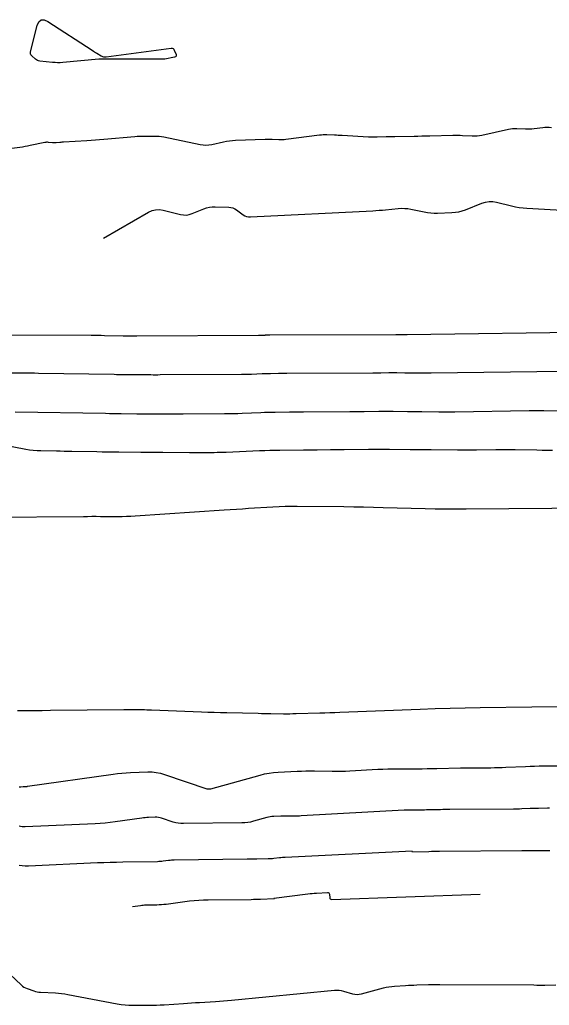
# Model space of a CAD drawing. Extents: x 1768942 to 1774819, y 723037 to 732099.
# Drawn here: x 1771634.3 to 1771683.9, y 731860 to 731952.1 of the extents above; entities that cross this region are included whole.
import ezdxf

# ---------------------------------------------------------------- set-up
doc = ezdxf.new("R2010")
doc.units = 0
doc.layers.add('R_Contours', color=7, linetype='Continuous')

msp = doc.modelspace()

# ---------------------------------------------------------------- linework, layer by layer
at = {"layer": 'R_Contours'}
msp.add_lwpolyline([(1771647.87, 731948.425), (1771647.854, 731948.424), (1771647.838, 731948.425), (1771647.823, 731948.427), (1771647.759, 731948.441), (1771647.743, 731948.443), (1771647.726, 731948.445), (1771647.71, 731948.447), (1771647.694, 731948.447), (1771641.771, 731948.427), (1771641.761, 731948.427), (1771641.743, 731948.425), (1771641.729, 731948.424), (1771638.334, 731948.119), (1771638.097, 731948.103), (1771637.859, 731948.1), (1771637.622, 731948.108), (1771637.385, 731948.129), (1771636.194, 731948.261), (1771636.082, 731948.282), (1771635.977, 731948.319), (1771635.879, 731948.372), (1771635.788, 731948.442), (1771635.439, 731948.751), (1771635.366, 731948.833), (1771635.323, 731948.924), (1771635.308, 731949.024), (1771635.322, 731949.132), (1771635.947, 731951.572), (1771636.095, 731951.93), (1771636.31, 731952.114), (1771636.593, 731952.124), (1771636.944, 731951.961), (1771641.105, 731949.263), (1771641.209, 731949.196), (1771641.314, 731949.13), (1771641.419, 731949.065), (1771641.524, 731949.001), (1771641.948, 731948.747), (1771642.057, 731948.693), (1771642.169, 731948.659), (1771642.285, 731948.646), (1771642.406, 731948.652), (1771648.478, 731949.453), (1771648.577, 731949.453), (1771648.659, 731949.425), (1771648.725, 731949.367), (1771648.774, 731949.281), (1771648.937, 731948.88), (1771648.96, 731948.79), (1771648.946, 731948.718), (1771648.895, 731948.666), (1771648.807, 731948.633), (1771647.886, 731948.428)], close=True, dxfattribs=at)
for points in [[(1771684.062, 731942.022), (1771683.86, 731942.042), (1771683.658, 731942.05), (1771683.455, 731942.043), (1771683.253, 731942.023), (1771682.436, 731941.916), (1771682.236, 731941.894), (1771682.037, 731941.882), (1771681.836, 731941.879), (1771681.636, 731941.885), (1771680.833, 731941.928), (1771680.633, 731941.932), (1771680.434, 731941.923), (1771680.236, 731941.9), (1771680.039, 731941.863), (1771677.552, 731941.311), (1771677.329, 731941.269), (1771677.104, 731941.242), (1771676.878, 731941.231), (1771676.651, 731941.234), (1771675.74, 731941.279), (1771675.513, 731941.288), (1771675.285, 731941.293), (1771675.057, 731941.294), (1771674.829, 731941.291), (1771672.673, 731941.239), (1771672.307, 731941.23), (1771671.94, 731941.222), (1771671.573, 731941.215), (1771671.206, 731941.209), (1771669.415, 731941.179), (1771669.21, 731941.175), (1771669.005, 731941.17), (1771668.799, 731941.165), (1771668.594, 731941.159), (1771667.774, 731941.133), (1771667.569, 731941.129), (1771667.364, 731941.129), (1771667.159, 731941.134), (1771666.954, 731941.144), (1771664.473, 731941.29), (1771664.297, 731941.3), (1771664.121, 731941.309), (1771663.945, 731941.316), (1771663.769, 731941.322), (1771663.064, 731941.346), (1771662.888, 731941.348), (1771662.712, 731941.344), (1771662.537, 731941.332), (1771662.362, 731941.313), (1771659.218, 731940.918), (1771659.057, 731940.901), (1771658.896, 731940.89), (1771658.734, 731940.886), (1771658.573, 731940.889), (1771657.925, 731940.911), (1771657.763, 731940.915), (1771657.601, 731940.917), (1771657.439, 731940.915), (1771657.277, 731940.911), (1771654.5, 731940.814), (1771654.22, 731940.798), (1771653.941, 731940.769), (1771653.664, 731940.727), (1771653.389, 731940.672), (1771652.292, 731940.428), (1771652.017, 731940.382), (1771651.743, 731940.365), (1771651.468, 731940.378), (1771651.192, 731940.42), (1771647.796, 731941.126), (1771647.574, 731941.167), (1771647.35, 731941.195), (1771647.125, 731941.212), (1771646.899, 731941.217), (1771645.994, 731941.214), (1771645.767, 731941.211), (1771645.541, 731941.203), (1771645.315, 731941.19), (1771645.089, 731941.173), (1771642.182, 731940.919), (1771641.788, 731940.886), (1771641.395, 731940.856), (1771641.001, 731940.828), (1771640.607, 731940.803), (1771638.416, 731940.67), (1771638.329, 731940.664), (1771638.243, 731940.658), (1771638.157, 731940.651), (1771638.07, 731940.644), (1771637.726, 731940.613), (1771637.639, 731940.607), (1771637.553, 731940.606), (1771637.467, 731940.609), (1771637.381, 731940.616), (1771637.013, 731940.657), (1771636.923, 731940.663), (1771636.834, 731940.662), (1771636.745, 731940.654), (1771636.656, 731940.639), (1771635.299, 731940.35), (1771635.057, 731940.301), (1771634.813, 731940.257), (1771634.569, 731940.219), (1771634.324, 731940.185), (1771633.342, 731940.064)], [(1771642.169, 731931.701), (1771646.364, 731934.123), (1771646.692, 731934.276), (1771647.031, 731934.359), (1771647.38, 731934.372), (1771647.738, 731934.316), (1771649.355, 731933.91), (1771649.634, 731933.863), (1771649.909, 731933.861), (1771650.181, 731933.904), (1771650.449, 731933.993), (1771651.534, 731934.446), (1771651.794, 731934.539), (1771652.059, 731934.602), (1771652.33, 731934.636), (1771652.606, 731934.639), (1771653.894, 731934.588), (1771654.082, 731934.567), (1771654.261, 731934.519), (1771654.43, 731934.445), (1771654.59, 731934.344), (1771655.211, 731933.888), (1771655.371, 731933.789), (1771655.541, 731933.721), (1771655.719, 731933.685), (1771655.907, 731933.679), (1771667.35, 731934.266), (1771667.649, 731934.283), (1771667.948, 731934.304), (1771668.247, 731934.328), (1771668.545, 731934.355), (1771669.738, 731934.472), (1771670.036, 731934.49), (1771670.333, 731934.485), (1771670.628, 731934.458), (1771670.922, 731934.408), (1771672.161, 731934.15), (1771672.466, 731934.095), (1771672.772, 731934.06), (1771673.081, 731934.042), (1771673.39, 731934.043), (1771674.756, 731934.087), (1771675.084, 731934.112), (1771675.406, 731934.165), (1771675.723, 731934.246), (1771676.033, 731934.355), (1771677.546, 731934.96), (1771677.885, 731935.068), (1771678.228, 731935.12), (1771678.576, 731935.117), (1771678.927, 731935.058), (1771680.339, 731934.714), (1771680.693, 731934.636), (1771681.05, 731934.574), (1771681.409, 731934.529), (1771681.771, 731934.501), (1771691.65, 731933.948)], [(1771688.376, 731922.91), (1771670.572, 731922.663), (1771670.531, 731922.662), (1771670.491, 731922.662), (1771670.45, 731922.662), (1771670.41, 731922.662), (1771670.24, 731922.664), (1771670.203, 731922.664), (1771670.167, 731922.664), (1771670.131, 731922.665), (1771670.095, 731922.665), (1771669.949, 731922.667), (1771669.913, 731922.668), (1771669.877, 731922.668), (1771669.841, 731922.668), (1771669.804, 731922.667), (1771669.659, 731922.665), (1771669.623, 731922.665), (1771669.587, 731922.664), (1771669.551, 731922.664), (1771669.514, 731922.664), (1771657.712, 731922.614), (1771657.664, 731922.613), (1771657.616, 731922.613), (1771657.569, 731922.613), (1771657.521, 731922.612), (1771657.33, 731922.61), (1771657.283, 731922.61), (1771657.235, 731922.609), (1771657.188, 731922.607), (1771657.14, 731922.605), (1771656.886, 731922.594), (1771656.827, 731922.592), (1771656.769, 731922.59), (1771656.711, 731922.589), (1771656.653, 731922.588), (1771645.264, 731922.535), (1771645.2, 731922.535), (1771645.136, 731922.535), (1771645.072, 731922.535), (1771645.008, 731922.535), (1771644.751, 731922.536), (1771644.687, 731922.537), (1771644.623, 731922.537), (1771644.559, 731922.538), (1771644.495, 731922.538), (1771644.237, 731922.541), (1771644.173, 731922.542), (1771644.109, 731922.542), (1771644.045, 731922.543), (1771643.98, 731922.544), (1771642.243, 731922.574), (1771641.932, 731922.579), (1771641.621, 731922.583), (1771641.31, 731922.586), (1771640.999, 731922.589), (1771633.243, 731922.638)], [(1771685.176, 731919.238), (1771672.799, 731919.066), (1771672.591, 731919.064), (1771672.383, 731919.063), (1771672.175, 731919.063), (1771671.967, 731919.064), (1771671.092, 731919.072), (1771670.906, 731919.073), (1771670.719, 731919.075), (1771670.532, 731919.078), (1771670.346, 731919.08), (1771669.599, 731919.091), (1771669.413, 731919.093), (1771669.226, 731919.093), (1771669.04, 731919.093), (1771668.853, 731919.09), (1771668.107, 731919.079), (1771667.921, 731919.076), (1771667.734, 731919.074), (1771667.548, 731919.073), (1771667.361, 731919.072), (1771659.292, 731919.038), (1771659.102, 731919.037), (1771658.912, 731919.035), (1771658.722, 731919.034), (1771658.532, 731919.032), (1771657.772, 731919.024), (1771657.582, 731919.022), (1771657.392, 731919.017), (1771657.203, 731919.011), (1771657.013, 731919.004), (1771655.999, 731918.959), (1771655.767, 731918.95), (1771655.535, 731918.944), (1771655.302, 731918.939), (1771655.07, 731918.937), (1771647.442, 731918.901), (1771647.229, 731918.9), (1771647.015, 731918.9), (1771646.801, 731918.9), (1771646.588, 731918.901), (1771645.733, 731918.905), (1771645.519, 731918.906), (1771645.306, 731918.907), (1771645.092, 731918.909), (1771644.878, 731918.911), (1771644.019, 731918.92), (1771643.805, 731918.922), (1771643.59, 731918.925), (1771643.376, 731918.928), (1771643.161, 731918.932), (1771636.074, 731919.053), (1771635.685, 731919.059), (1771635.295, 731919.065), (1771634.906, 731919.069), (1771634.516, 731919.072), (1771632.233, 731919.086)], [(1771633.894, 731915.464), (1771642.343, 731915.319), (1771642.707, 731915.313), (1771643.072, 731915.308), (1771643.436, 731915.303), (1771643.801, 731915.299), (1771645.261, 731915.284), (1771645.625, 731915.281), (1771645.988, 731915.278), (1771646.351, 731915.275), (1771646.714, 731915.273), (1771648.167, 731915.267), (1771648.531, 731915.266), (1771648.894, 731915.265), (1771649.257, 731915.266), (1771649.62, 731915.267), (1771653.488, 731915.285), (1771653.894, 731915.289), (1771654.3, 731915.297), (1771654.707, 731915.309), (1771655.113, 731915.325), (1771656.885, 731915.402), (1771657.218, 731915.416), (1771657.55, 731915.426), (1771657.882, 731915.434), (1771658.214, 731915.438), (1771659.543, 731915.452), (1771659.876, 731915.455), (1771660.208, 731915.457), (1771660.54, 731915.46), (1771660.873, 731915.461), (1771665.208, 731915.48), (1771665.545, 731915.482), (1771665.882, 731915.484), (1771666.218, 731915.488), (1771666.555, 731915.493), (1771667.902, 731915.514), (1771668.239, 731915.517), (1771668.575, 731915.519), (1771668.912, 731915.518), (1771669.249, 731915.514), (1771670.597, 731915.495), (1771670.934, 731915.491), (1771671.271, 731915.487), (1771671.608, 731915.483), (1771671.944, 731915.48), (1771673.524, 731915.466), (1771673.9, 731915.464), (1771674.276, 731915.464), (1771674.651, 731915.466), (1771675.027, 731915.47), (1771681.977, 731915.566), (1771682.317, 731915.57), (1771682.658, 731915.571), (1771682.999, 731915.569), (1771683.339, 731915.565), (1771684.701, 731915.542)], [(1771684.177, 731911.848), (1771683.686, 731911.849), (1771683.195, 731911.853), (1771682.704, 731911.86), (1771680.657, 731911.894), (1771680.208, 731911.899), (1771679.759, 731911.902), (1771679.31, 731911.901), (1771678.861, 731911.896), (1771677.066, 731911.871), (1771676.617, 731911.866), (1771676.168, 731911.864), (1771675.719, 731911.864), (1771675.27, 731911.866), (1771672.797, 731911.888), (1771672.31, 731911.892), (1771671.822, 731911.898), (1771671.335, 731911.903), (1771670.848, 731911.91), (1771668.898, 731911.938), (1771668.411, 731911.943), (1771667.925, 731911.944), (1771667.438, 731911.942), (1771666.951, 731911.937), (1771664.661, 731911.901), (1771664.345, 731911.897), (1771664.029, 731911.893), (1771663.714, 731911.891), (1771663.398, 731911.889), (1771662.135, 731911.884), (1771661.82, 731911.882), (1771661.504, 731911.88), (1771661.188, 731911.878), (1771660.872, 731911.875), (1771658.656, 731911.852), (1771658.181, 731911.845), (1771657.707, 731911.835), (1771657.233, 731911.82), (1771656.758, 731911.801), (1771653.639, 731911.664), (1771653.353, 731911.653), (1771653.066, 731911.645), (1771652.78, 731911.639), (1771652.493, 731911.636), (1771651.346, 731911.631), (1771651.059, 731911.63), (1771650.773, 731911.63), (1771650.486, 731911.63), (1771650.199, 731911.631), (1771647.696, 731911.642), (1771647.183, 731911.645), (1771646.67, 731911.648), (1771646.157, 731911.652), (1771645.645, 731911.657), (1771643.575, 731911.678), (1771643.064, 731911.684), (1771642.553, 731911.691), (1771642.042, 731911.698), (1771641.531, 731911.707), (1771639.187, 731911.747), (1771638.826, 731911.753), (1771638.466, 731911.759), (1771638.105, 731911.765), (1771637.745, 731911.77), (1771636.303, 731911.793), (1771635.944, 731911.806), (1771635.586, 731911.836), (1771635.23, 731911.881), (1771634.875, 731911.941), (1771632.643, 731912.374)], [(1771631.476, 731905.603), (1771640.268, 731905.679), (1771640.672, 731905.682), (1771641.076, 731905.684), (1771641.481, 731905.684), (1771641.885, 731905.683), (1771643.501, 731905.677), (1771643.905, 731905.679), (1771644.309, 731905.688), (1771644.713, 731905.705), (1771645.116, 731905.728), (1771653.45, 731906.283), (1771654.019, 731906.32), (1771654.588, 731906.358), (1771655.158, 731906.395), (1771655.727, 731906.432), (1771658.005, 731906.58), (1771658.575, 731906.611), (1771659.145, 731906.632), (1771659.715, 731906.641), (1771660.285, 731906.64), (1771664.651, 731906.59), (1771665.569, 731906.577), (1771666.486, 731906.561), (1771667.404, 731906.542), (1771668.322, 731906.518), (1771672.238, 731906.412), (1771673.196, 731906.39), (1771674.155, 731906.377), (1771675.113, 731906.371), (1771676.072, 731906.375), (1771688.097, 731906.466)], [(1771687.076, 731887.891), (1771677.388, 731887.769), (1771675.983, 731887.747), (1771674.577, 731887.716), (1771673.172, 731887.676), (1771671.767, 731887.626), (1771664.274, 731887.34), (1771663.805, 731887.322), (1771663.337, 731887.306), (1771662.868, 731887.29), (1771662.399, 731887.275), (1771660.174, 731887.208), (1771659.879, 731887.2), (1771659.585, 731887.196), (1771659.291, 731887.195), (1771658.996, 731887.197), (1771657.818, 731887.212), (1771657.523, 731887.216), (1771657.229, 731887.22), (1771656.934, 731887.226), (1771656.64, 731887.233), (1771653.682, 731887.302), (1771653.091, 731887.317), (1771652.5, 731887.334), (1771651.909, 731887.353), (1771651.318, 731887.375), (1771646.64, 731887.555), (1771646.425, 731887.563), (1771646.211, 731887.569), (1771645.996, 731887.574), (1771645.781, 731887.577), (1771644.921, 731887.588), (1771644.706, 731887.59), (1771644.491, 731887.591), (1771644.276, 731887.591), (1771644.061, 731887.589), (1771637.201, 731887.511), (1771636.43, 731887.503), (1771635.659, 731887.496), (1771634.888, 731887.49), (1771634.117, 731887.486)], [(1771634.27, 731880.383), (1771634.317, 731880.385), (1771634.365, 731880.388), (1771634.412, 731880.393), (1771634.626, 731880.413), (1771634.662, 731880.417), (1771634.698, 731880.419), (1771634.734, 731880.421), (1771634.77, 731880.422), (1771634.914, 731880.425), (1771634.95, 731880.426), (1771634.986, 731880.428), (1771635.022, 731880.432), (1771635.058, 731880.436), (1771643.06, 731881.569), (1771643.461, 731881.621), (1771643.864, 731881.662), (1771644.267, 731881.694), (1771644.671, 731881.715), (1771646.29, 731881.781), (1771646.692, 731881.779), (1771647.089, 731881.74), (1771647.48, 731881.665), (1771647.867, 731881.554), (1771651.834, 731880.213), (1771651.862, 731880.205), (1771651.891, 731880.199), (1771651.92, 731880.195), (1771651.949, 731880.195), (1771652.068, 731880.196), (1771652.098, 731880.197), (1771652.127, 731880.201), (1771652.156, 731880.206), (1771652.185, 731880.213), (1771656.8, 731881.492), (1771657.218, 731881.596), (1771657.64, 731881.675), (1771658.065, 731881.731), (1771658.495, 731881.763), (1771660.259, 731881.846), (1771660.672, 731881.862), (1771661.084, 731881.872), (1771661.496, 731881.876), (1771661.909, 731881.873), (1771663.56, 731881.85), (1771663.972, 731881.848), (1771664.385, 731881.852), (1771664.797, 731881.865), (1771665.209, 731881.884), (1771667.836, 731882.029), (1771668.295, 731882.051), (1771668.754, 731882.067), (1771669.213, 731882.077), (1771669.672, 731882.08), (1771671.509, 731882.081), (1771671.968, 731882.083), (1771672.427, 731882.087), (1771672.886, 731882.093), (1771673.345, 731882.102), (1771675.568, 731882.151), (1771675.921, 731882.158), (1771676.274, 731882.164), (1771676.627, 731882.168), (1771676.98, 731882.171), (1771678.392, 731882.179), (1771678.745, 731882.183), (1771679.098, 731882.19), (1771679.451, 731882.201), (1771679.804, 731882.216), (1771681.641, 731882.3), (1771682.065, 731882.317), (1771682.489, 731882.331), (1771682.913, 731882.34), (1771683.337, 731882.346), (1771685.444, 731882.363)], [(1771683.898, 731878.382), (1771683.692, 731878.38), (1771682.847, 731878.373), (1771682.651, 731878.371), (1771682.456, 731878.366), (1771682.261, 731878.36), (1771682.065, 731878.352), (1771681.284, 731878.316), (1771681.089, 731878.308), (1771680.894, 731878.302), (1771680.698, 731878.298), (1771680.503, 731878.296), (1771674.568, 731878.261), (1771674.35, 731878.259), (1771674.131, 731878.257), (1771673.913, 731878.253), (1771673.694, 731878.249), (1771672.801, 731878.229), (1771672.592, 731878.225), (1771672.383, 731878.222), (1771672.175, 731878.22), (1771671.966, 731878.22), (1771671.132, 731878.219), (1771670.923, 731878.217), (1771670.715, 731878.213), (1771670.506, 731878.206), (1771670.298, 731878.196), (1771660.647, 731877.662), (1771660.489, 731877.655), (1771660.332, 731877.65), (1771660.174, 731877.649), (1771660.017, 731877.649), (1771659.386, 731877.658), (1771659.228, 731877.659), (1771659.071, 731877.658), (1771658.913, 731877.654), (1771658.756, 731877.648), (1771658.082, 731877.616), (1771657.917, 731877.604), (1771657.755, 731877.583), (1771657.594, 731877.552), (1771657.434, 731877.513), (1771656.175, 731877.164), (1771655.91, 731877.099), (1771655.644, 731877.053), (1771655.375, 731877.023), (1771655.103, 731877.011), (1771649.624, 731876.945), (1771649.383, 731876.952), (1771649.145, 731876.979), (1771648.91, 731877.027), (1771648.679, 731877.094), (1771647.594, 731877.461), (1771647.445, 731877.504), (1771647.295, 731877.532), (1771647.143, 731877.547), (1771646.988, 731877.548), (1771646.367, 731877.523), (1771646.212, 731877.515), (1771646.057, 731877.502), (1771645.902, 731877.486), (1771645.748, 731877.467), (1771643.252, 731877.113), (1771642.784, 731877.053), (1771642.315, 731877.004), (1771641.845, 731876.966), (1771641.374, 731876.94), (1771634.81, 731876.652), (1771634.672, 731876.652), (1771634.535, 731876.662), (1771634.399, 731876.683), (1771634.264, 731876.715)], [(1771683.917, 731874.413), (1771683.653, 731874.41), (1771683.389, 731874.407), (1771682.335, 731874.397), (1771682.072, 731874.394), (1771681.808, 731874.392), (1771681.545, 731874.39), (1771681.281, 731874.388), (1771673.606, 731874.341), (1771673.351, 731874.338), (1771673.096, 731874.334), (1771672.84, 731874.328), (1771672.585, 731874.32), (1771671.078, 731874.267), (1771671.068, 731874.268), (1771671.06, 731874.272), (1771671.055, 731874.28), (1771671.053, 731874.29), (1771671.048, 731874.337), (1771671.046, 731874.347), (1771671.041, 731874.354), (1771671.033, 731874.358), (1771671.023, 731874.359), (1771659.155, 731873.789), (1771659.023, 731873.782), (1771658.891, 731873.771), (1771658.759, 731873.759), (1771658.627, 731873.743), (1771658.1, 731873.677), (1771657.968, 731873.662), (1771657.836, 731873.651), (1771657.704, 731873.644), (1771657.571, 731873.64), (1771656.486, 731873.626), (1771656.261, 731873.623), (1771656.036, 731873.62), (1771655.811, 731873.618), (1771655.586, 731873.615), (1771648.769, 731873.533), (1771648.638, 731873.53), (1771648.507, 731873.523), (1771648.377, 731873.511), (1771648.247, 731873.496), (1771647.727, 731873.428), (1771647.597, 731873.413), (1771647.466, 731873.402), (1771647.336, 731873.394), (1771647.205, 731873.39), (1771643.948, 731873.338), (1771643.362, 731873.327), (1771642.776, 731873.311), (1771642.189, 731873.292), (1771641.603, 731873.268), (1771635.121, 731872.984), (1771634.838, 731872.983), (1771634.557, 731873.004), (1771634.278, 731873.047)], [(1771644.87, 731869.187), (1771645.613, 731869.304), (1771645.738, 731869.321), (1771645.862, 731869.334), (1771645.987, 731869.343), (1771646.112, 731869.347), (1771647.151, 731869.364), (1771647.366, 731869.37), (1771647.581, 731869.383), (1771647.795, 731869.401), (1771648.008, 731869.426), (1771650.203, 731869.714), (1771650.64, 731869.765), (1771651.078, 731869.802), (1771651.517, 731869.825), (1771651.957, 731869.835), (1771655.98, 731869.865), (1771656.197, 731869.868), (1771656.415, 731869.872), (1771656.632, 731869.878), (1771656.849, 731869.887), (1771658.133, 731869.94), (1771658.14, 731869.941), (1771658.143, 731869.943), (1771658.142, 731869.947), (1771658.136, 731869.951), (1771658.103, 731869.971), (1771658.097, 731869.975), (1771658.096, 731869.979), (1771658.099, 731869.982), (1771658.106, 731869.983), (1771661.282, 731870.384), (1771661.481, 731870.407), (1771661.679, 731870.426), (1771661.878, 731870.442), (1771662.077, 731870.453), (1771663.11, 731870.503), (1771663.182, 731870.496), (1771663.236, 731870.468), (1771663.272, 731870.418), (1771663.288, 731870.347), (1771663.319, 731870.021), (1771663.335, 731869.95), (1771663.371, 731869.9), (1771663.425, 731869.871), (1771663.497, 731869.864), (1771677.391, 731870.351)], [(1771633.413, 731862.842), (1771634.45, 731861.859), (1771634.573, 731861.753), (1771634.706, 731861.662), (1771634.848, 731861.586), (1771634.999, 731861.525), (1771635.621, 731861.309), (1771635.778, 731861.261), (1771635.936, 731861.224), (1771636.097, 731861.199), (1771636.261, 731861.185), (1771637.661, 731861.118), (1771637.949, 731861.099), (1771638.236, 731861.07), (1771638.521, 731861.031), (1771638.805, 731860.982), (1771643.445, 731860.095), (1771643.806, 731860.035), (1771644.169, 731859.992), (1771644.533, 731859.967), (1771644.899, 731859.96), (1771646.365, 731859.964), (1771646.731, 731859.968), (1771647.098, 731859.978), (1771647.464, 731859.994), (1771647.83, 731860.016), (1771649.633, 731860.139), (1771650.008, 731860.164), (1771650.382, 731860.188), (1771650.756, 731860.21), (1771651.131, 731860.232), (1771652.629, 731860.317), (1771653.003, 731860.34), (1771653.377, 731860.366), (1771653.751, 731860.397), (1771654.124, 731860.431), (1771663.761, 731861.36), (1771663.977, 731861.37), (1771664.191, 731861.361), (1771664.404, 731861.332), (1771664.614, 731861.282), (1771665.453, 731861.043), (1771665.662, 731860.997), (1771665.872, 731860.981), (1771666.083, 731860.994), (1771666.293, 731861.035), (1771668.348, 731861.581), (1771668.602, 731861.642), (1771668.858, 731861.69), (1771669.116, 731861.725), (1771669.376, 731861.748), (1771670.421, 731861.812), (1771670.682, 731861.828), (1771670.943, 731861.841), (1771671.204, 731861.853), (1771671.466, 731861.862), (1771672.551, 731861.899), (1771672.819, 731861.907), (1771673.087, 731861.912), (1771673.355, 731861.914), (1771673.623, 731861.914), (1771682.43, 731861.858), (1771682.685, 731861.856), (1771682.941, 731861.856), (1771683.196, 731861.855), (1771683.451, 731861.856), (1771684.49, 731861.859)]]:
    msp.add_lwpolyline(points, dxfattribs=at)

doc.saveas('drawing.dxf')
